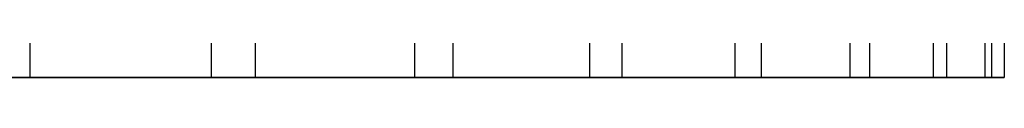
# Model space of a CAD drawing. Extents: x -172 to 172, y -29 to 28.
# Tile 520 of 656: x 8.0718 to 9.9997, y 20.2997 to 20.3528. Entities that reach past the tile are written whole.
import ezdxf

# ---------------------------------------------------------------- set-up
doc = ezdxf.new("R2010")
doc.units = 0
doc.header["$LTSCALE"] = 25.4
doc.layers.get('0').update_dxf_attribs({"linetype": 'CONTINUOUS'})

# ---------------------------------------------------------------- blocks, each defined once
blk = doc.blocks.new('RYFLO_AURA_STL')
at = {"color": 0}
for p, q in [((8.0915, 27.7997, -1249.1262), (8.0915, 20.2997, -1249.1262)), ((8.0915, 27.7997, -1249.1262), (8.0915, 20.2997, -1249.1262)), ((8.4464, 27.7997, -1237.8967), (8.4464, 20.2997, -1237.8967)), ((8.4464, 27.7997, -1237.8967), (8.4464, 20.2997, -1237.8967)), ((8.5327, 27.7997, -1248.4647), (8.5327, 20.2997, -1248.4647)), ((8.5327, 27.7997, -1248.4647), (8.5327, 20.2997, -1248.4647)), ((8.845, 27.7997, -1238.5847), (8.845, 20.2997, -1238.5847)), ((8.845, 27.7997, -1238.5847), (8.845, 20.2997, -1238.5847)), ((8.9201, 27.7997, -1247.7704), (8.9201, 20.2997, -1247.7704)), ((8.9201, 27.7997, -1247.7704), (8.9201, 20.2997, -1247.7704)), ((9.1877, 27.7997, -1239.3022), (9.1877, 20.2997, -1239.3022)), ((9.1877, 27.7997, -1239.3022), (9.1877, 20.2997, -1239.3022)), ((9.251, 27.7997, -1247.0474), (9.251, 20.2997, -1247.0474)), ((9.251, 27.7997, -1247.0474), (9.251, 20.2997, -1247.0474)), ((9.4723, 27.7997, -1240.0447), (9.4723, 20.2997, -1240.0447)), ((9.4723, 27.7997, -1240.0447), (9.4723, 20.2997, -1240.0447)), ((9.5234, 27.7997, -1246.3004), (9.5234, 20.2997, -1246.3004)), ((9.5234, 27.7997, -1246.3004), (9.5234, 20.2997, -1246.3004)), ((9.6971, 27.7997, -1240.8074), (9.6971, 20.2997, -1240.8074)), ((9.6971, 27.7997, -1240.8074), (9.6971, 20.2997, -1240.8074)), ((9.7357, 27.7997, -1245.5341), (9.7357, 20.2997, -1245.5341)), ((9.7357, 27.7997, -1245.5341), (9.7357, 20.2997, -1245.5341)), ((9.8605, 27.7997, -1241.5854), (9.8605, 20.2997, -1241.5854)), ((9.8605, 27.7997, -1241.5854), (9.8605, 20.2997, -1241.5854)), ((9.8864, 27.7997, -1244.7534), (9.8864, 20.2997, -1244.7534)), ((9.8864, 27.7997, -1244.7534), (9.8864, 20.2997, -1244.7534)), ((9.9616, 27.7997, -1242.3741), (9.9616, 20.2997, -1242.3741)), ((9.9616, 27.7997, -1242.3741), (9.9616, 20.2997, -1242.3741)), ((9.9745, 27.7997, -1243.9631), (9.9745, 20.2997, -1243.9631)), ((9.9745, 27.7997, -1243.9631), (9.9745, 20.2997, -1243.9631)), ((9.9997, 27.7997, -1243.1685), (9.9997, 20.2997, -1243.1685)), ((9.9997, 27.7997, -1243.1685), (9.9997, 20.2997, -1243.1685)), ((8.0915, 20.2997, -1249.1262), (7.599, 20.2997, -1249.7505)), ((8.0915, 20.2997, -1249.1262), (7.599, 20.2997, -1249.7505)), ((7.9943, 20.2997, -1237.2426), (8.4464, 20.2997, -1237.8967)), ((7.9943, 20.2997, -1237.2426), (8.4464, 20.2997, -1237.8967)), ((8.5327, 20.2997, -1248.4647), (8.0915, 20.2997, -1249.1262)), ((8.5327, 20.2997, -1248.4647), (8.0915, 20.2997, -1249.1262)), ((8.4464, 20.2997, -1237.8967), (8.845, 20.2997, -1238.5847)), ((8.4464, 20.2997, -1237.8967), (8.845, 20.2997, -1238.5847)), ((8.9201, 20.2997, -1247.7704), (8.5327, 20.2997, -1248.4647)), ((8.9201, 20.2997, -1247.7704), (8.5327, 20.2997, -1248.4647)), ((8.845, 20.2997, -1238.5847), (9.1877, 20.2997, -1239.3022)), ((8.845, 20.2997, -1238.5847), (9.1877, 20.2997, -1239.3022)), ((9.251, 20.2997, -1247.0474), (8.9201, 20.2997, -1247.7704)), ((9.251, 20.2997, -1247.0474), (8.9201, 20.2997, -1247.7704)), ((9.1877, 20.2997, -1239.3022), (9.4723, 20.2997, -1240.0447)), ((9.1877, 20.2997, -1239.3022), (9.4723, 20.2997, -1240.0447)), ((9.5234, 20.2997, -1246.3004), (9.251, 20.2997, -1247.0474)), ((9.5234, 20.2997, -1246.3004), (9.251, 20.2997, -1247.0474)), ((9.4723, 20.2997, -1240.0447), (9.6971, 20.2997, -1240.8074)), ((9.4723, 20.2997, -1240.0447), (9.6971, 20.2997, -1240.8074)), ((9.7357, 20.2997, -1245.5341), (9.5234, 20.2997, -1246.3004)), ((9.7357, 20.2997, -1245.5341), (9.5234, 20.2997, -1246.3004)), ((9.6971, 20.2997, -1240.8074), (9.8605, 20.2997, -1241.5854)), ((9.6971, 20.2997, -1240.8074), (9.8605, 20.2997, -1241.5854)), ((9.8864, 20.2997, -1244.7534), (9.7357, 20.2997, -1245.5341)), ((9.8864, 20.2997, -1244.7534), (9.7357, 20.2997, -1245.5341)), ((9.8605, 20.2997, -1241.5854), (9.9616, 20.2997, -1242.3741)), ((9.8605, 20.2997, -1241.5854), (9.9616, 20.2997, -1242.3741)), ((9.9745, 20.2997, -1243.9631), (9.8864, 20.2997, -1244.7534)), ((9.9745, 20.2997, -1243.9631), (9.8864, 20.2997, -1244.7534)), ((9.9616, 20.2997, -1242.3741), (9.9997, 20.2997, -1243.1685)), ((9.9616, 20.2997, -1242.3741), (9.9997, 20.2997, -1243.1685)), ((9.9997, 20.2997, -1243.1685), (9.9745, 20.2997, -1243.9631)), ((9.9997, 20.2997, -1243.1685), (9.9745, 20.2997, -1243.9631))]:
    blk.add_line(p, q, dxfattribs=at)

msp = doc.modelspace()

# ---------------------------------------------------------------- block references
at = {"color": 0}
msp.add_blockref('RYFLO_AURA_STL', (0, 0), dxfattribs=at)

doc.saveas('drawing.dxf')
